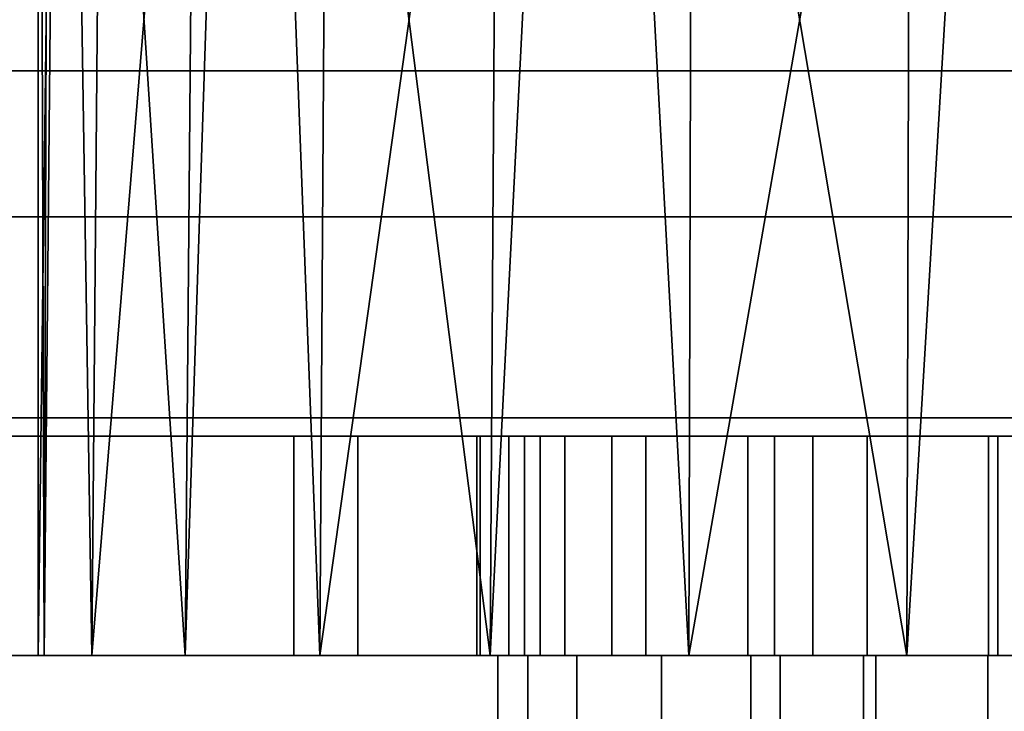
# Model space of a CAD drawing. Header units: millimetres. Extents: x -490 to 6690, y -115 to 132.
# Tile 287 of 656: x 1181 to 1194, y 12 to 22. Entities that reach past the tile are written whole.
import ezdxf

# ---------------------------------------------------------------- set-up
doc = ezdxf.new("R2010")
doc.units = ezdxf.units.MM
doc.layers.add('151', color=7, linetype='Continuous', true_color=0xffffff)

# ---------------------------------------------------------------- blocks, each defined once
blk = doc.blocks.new('UG_SURFACE_002')
at = {"layer": '151', "color": 252, "linetype": 'Continuous', "lineweight": 35}
for points in [[(2040, -6.2, 2202), (2040, 113.2, 2202), (960, 113.2, 2202), (960, -6.2, 2202)], [(1110, -6.2, 2052), (1110, 113.2, 2052), (1890, 113.2, 2052), (1890, -6.2, 2052)]]:
    blk.add_3dface(points, dxfattribs=at)
blk = doc.blocks.new('UG_SURFACE_096')
at = {"layer": '151', "color": 252, "linetype": 'Continuous', "lineweight": 35}
for points in [[(1194, 16, 1003.739), (1187.654, 16, 1010.391), (1187.654, 16, 1013.609)], [(1194, 16, 1003.739), (1191.072, 16, 1005.074), (1188.85, 16, 1007.403), (1187.654, 16, 1010.391)], [(1187.654, 16, 1013.609), (1188.85, 16, 1016.597), (1191.072, 16, 1018.926), (1194, 16, 1003.739)], [(1187.654, 13, 1010.391), (1187.654, 16, 1010.391), (1188.85, 16, 1007.403), (1188.85, 13, 1007.403)], [(1187.654, 13, 1013.609), (1187.654, 16, 1013.609), (1187.654, 16, 1010.391), (1187.654, 13, 1010.391)], [(1188.85, 13, 1016.597), (1188.85, 16, 1016.597), (1187.654, 16, 1013.609), (1187.654, 13, 1013.609)], [(1188.85, 13, 1007.403), (1188.85, 16, 1007.403), (1191.072, 16, 1005.074), (1191.072, 13, 1005.074)], [(1191.072, 13, 1018.926), (1191.072, 16, 1018.926), (1188.85, 16, 1016.597), (1188.85, 13, 1016.597)], [(1191.072, 16, 1018.926), (1194, 16, 1020.261), (1194, 16, 1003.739)], [(1191.072, 13, 1005.074), (1191.072, 16, 1005.074), (1194, 16, 1003.739), (1194, 13, 1003.739)], [(1194, 13, 1020.261), (1194, 16, 1020.261), (1191.072, 16, 1018.926), (1191.072, 13, 1018.926)], [(1194, 13, 1003.739), (1194, 16, 1003.739), (1194, 16, 1020.261), (1194, 13, 1020.261)], [(1194, 13, 1003.739), (1187.654, 13, 1013.609), (1187.654, 13, 1010.391)], [(1194, 13, 1003.739), (1191.072, 13, 1018.926), (1188.85, 13, 1016.597), (1187.654, 13, 1013.609)], [(1187.654, 13, 1010.391), (1188.85, 13, 1007.403), (1191.072, 13, 1005.074), (1194, 13, 1003.739)], [(1194, 13, 1003.739), (1194, 13, 1020.261), (1191.072, 13, 1018.926)]]:
    blk.add_3dface(points, dxfattribs=at)
blk = doc.blocks.new('UG_SURFACE_098')
at = {"layer": '151', "color": 252, "linetype": 'Continuous', "lineweight": 35}
for points in [[(1184.5, 16, 1014.5), (1187.049, 16, 1012.941), (1187, 16, 1012)], [(1184.5, 16, 1014.5), (1185.375, 16, 1018.901), (1188.206, 16, 1016.5), (1187.049, 16, 1012.941)], [(1185.375, 16, 989.099), (1184.5, 16, 993.5), (1189.312, 16, 1005.978), (1192.339, 16, 1003.778)], [(1187, 16, 1012), (1187.441, 16, 1009.219), (1184.5, 16, 993.5), (1184.5, 16, 1014.5)], [(1187.441, 16, 1009.219), (1189.312, 16, 1005.978), (1184.5, 16, 993.5)], [(1184.5, 13, 993.5), (1184.5, 16, 993.5), (1185.375, 16, 989.099), (1185.375, 13, 989.099)], [(1184.5, 13, 1014.5), (1184.5, 16, 1014.5), (1184.5, 16, 993.5), (1184.5, 13, 993.5)], [(1185.375, 13, 1018.901), (1185.375, 16, 1018.901), (1184.5, 16, 1014.5), (1184.5, 13, 1014.5)], [(1187.868, 16, 985.368), (1185.375, 16, 989.099), (1192.339, 16, 1003.778), (1196, 16, 1003)], [(1190.71, 16, 1019.281), (1188.206, 16, 1016.5), (1185.375, 16, 1018.901), (1187.868, 16, 1022.632)], [(1185.375, 13, 989.099), (1185.375, 16, 989.099), (1187.868, 16, 985.368), (1187.868, 13, 985.368)], [(1187.868, 13, 1022.632), (1187.868, 16, 1022.632), (1185.375, 16, 1018.901), (1185.375, 13, 1018.901)], [(1187, 13, 1012), (1187.441, 13, 1009.219), (1187.441, 16, 1009.219), (1187, 16, 1012)], [(1187, 16, 1012), (1187.049, 16, 1012.941), (1187.049, 13, 1012.941), (1187, 13, 1012)], [(1187.049, 13, 1012.941), (1187.049, 16, 1012.941), (1188.206, 16, 1016.5), (1188.206, 13, 1016.5)], [(1189.312, 13, 1005.978), (1189.312, 16, 1005.978), (1187.441, 16, 1009.219), (1187.441, 13, 1009.219)], [(1196, 16, 1003), (1191.599, 16, 982.875), (1187.868, 16, 985.368)], [(1194.129, 16, 1020.803), (1190.71, 16, 1019.281), (1187.868, 16, 1022.632), (1191.599, 16, 1025.125)], [(1187.868, 13, 985.368), (1187.868, 16, 985.368), (1191.599, 16, 982.875), (1191.599, 13, 982.875)], [(1191.599, 13, 1025.125), (1191.599, 16, 1025.125), (1187.868, 16, 1022.632), (1187.868, 13, 1022.632)], [(1188.206, 13, 1016.5), (1188.206, 16, 1016.5), (1190.71, 16, 1019.281), (1190.71, 13, 1019.281)], [(1192.339, 13, 1003.778), (1192.339, 16, 1003.778), (1189.312, 16, 1005.978), (1189.312, 13, 1005.978)], [(1190.71, 13, 1019.281), (1190.71, 16, 1019.281), (1194.129, 16, 1020.803), (1194.129, 13, 1020.803)], [(1196, 16, 1003), (1196, 16, 982), (1191.599, 16, 982.875)], [(1197.871, 16, 1020.803), (1194.129, 16, 1020.803), (1191.599, 16, 1025.125), (1196, 16, 1026)], [(1191.599, 13, 982.875), (1191.599, 16, 982.875), (1196, 16, 982), (1196, 13, 982)], [(1196, 13, 1026), (1196, 16, 1026), (1191.599, 16, 1025.125), (1191.599, 13, 1025.125)], [(1196, 13, 1003), (1196, 16, 1003), (1192.339, 16, 1003.778), (1192.339, 13, 1003.778)], [(1194.129, 13, 1020.803), (1194.129, 16, 1020.803), (1197.871, 16, 1020.803), (1197.871, 13, 1020.803)], [(1184.5, 13, 1014.5), (1184.5, 13, 993.5), (1187.441, 13, 1009.219), (1187, 13, 1012)], [(1187, 13, 1012), (1187.049, 13, 1012.941), (1184.5, 13, 1014.5)], [(1184.5, 13, 993.5), (1189.312, 13, 1005.978), (1187.441, 13, 1009.219)], [(1187.049, 13, 1012.941), (1188.206, 13, 1016.5), (1185.375, 13, 1018.901), (1184.5, 13, 1014.5)], [(1192.339, 13, 1003.778), (1189.312, 13, 1005.978), (1184.5, 13, 993.5), (1185.375, 13, 989.099)], [(1187.868, 13, 1022.632), (1185.375, 13, 1018.901), (1188.206, 13, 1016.5), (1190.71, 13, 1019.281)], [(1196, 13, 1003), (1192.339, 13, 1003.778), (1185.375, 13, 989.099), (1187.868, 13, 985.368)], [(1191.599, 13, 1025.125), (1187.868, 13, 1022.632), (1190.71, 13, 1019.281), (1194.129, 13, 1020.803)], [(1187.868, 13, 985.368), (1191.599, 13, 982.875), (1196, 13, 1003)], [(1196, 13, 1026), (1191.599, 13, 1025.125), (1194.129, 13, 1020.803)], [(1191.599, 13, 982.875), (1196, 13, 982), (1196, 13, 1003)], [(1194.129, 13, 1020.803), (1197.871, 13, 1020.803), (1200.401, 13, 1025.125), (1196, 13, 1026)]]:
    blk.add_3dface(points, dxfattribs=at)
blk = doc.blocks.new('UG_SURFACE_102')
at = {"layer": '151', "color": 254, "linetype": 'Continuous', "lineweight": 35}
for points in [[(1181.082, 13, 1105.568), (1181.164, 39, 1105.559), (1181, 39, 1104)], [(1181, 13, 1104), (1181, 39, 1104), (1181.328, 39, 1100.881)], [(1181.328, 39, 1100.881), (1181.734, 13, 1099.365), (1181, 13, 1104)], [(1181, 39, 1104), (1181, 13, 1104), (1181.082, 13, 1105.568)], [(1181.328, 39, 1107.119), (1181.082, 13, 1105.568), (1183.01, 13, 1111.5)], [(1181.328, 39, 1107.119), (1181.164, 39, 1105.559), (1181.082, 13, 1105.568)], [(1183.01, 13, 1111.5), (1183.234, 39, 1111.4), (1181.328, 39, 1107.119)], [(1181.328, 39, 1100.881), (1181.959, 39, 1099.465), (1181.734, 13, 1099.365)], [(1181.734, 13, 1099.365), (1181.959, 39, 1099.465), (1183.865, 39, 1095.183)], [(1183.865, 39, 1095.183), (1184.853, 13, 1093.963), (1181.734, 13, 1099.365)], [(1183.865, 39, 1112.817), (1183.01, 13, 1111.5), (1187.183, 13, 1116.135)], [(1183.865, 39, 1112.817), (1183.234, 39, 1111.4), (1183.01, 13, 1111.5)], [(1187.183, 13, 1116.135), (1187.348, 39, 1115.953), (1183.865, 39, 1112.817)], [(1183.865, 39, 1095.183), (1185.017, 39, 1094.146), (1184.853, 13, 1093.963)], [(1184.853, 13, 1093.963), (1185.017, 39, 1094.146), (1188.5, 39, 1091.01)], [(1188.5, 39, 1091.01), (1189.899, 13, 1090.297), (1184.853, 13, 1093.963)], [(1188.5, 39, 1116.99), (1187.183, 13, 1116.135), (1192.881, 13, 1118.672)], [(1188.5, 39, 1116.99), (1187.348, 39, 1115.953), (1187.183, 13, 1116.135)], [(1192.881, 13, 1118.672), (1192.957, 39, 1118.439), (1188.5, 39, 1116.99)], [(1188.5, 39, 1091.01), (1189.975, 39, 1090.53), (1189.899, 13, 1090.297)], [(1189.899, 13, 1090.297), (1189.975, 39, 1090.53), (1194.432, 39, 1089.082)], [(1194.432, 39, 1089.082), (1196, 13, 1089), (1189.899, 13, 1090.297)], [(1194.432, 39, 1118.918), (1192.881, 13, 1118.672), (1199.119, 13, 1118.672)], [(1194.432, 39, 1118.918), (1192.957, 39, 1118.439), (1192.881, 13, 1118.672)], [(1170, 13, 951.5), (1191.15, 13, 990.491), (1192.288, 13, 988.788)], [(1192.288, 13, 988.788), (1193.991, 13, 987.65), (1170, 13, 951.5)], [(1193.991, 13, 987.65), (1196, 13, 987.25), (1196, 13, 948), (1170, 13, 951.5)], [(1170, 13, 951.5), (1188.367, 13, 1007.721), (1190.75, 13, 1005), (1190.75, 13, 992.5)], [(1170, 13, 1186.5), (1181.082, 13, 1105.568), (1181, 13, 1104)], [(1190.75, 13, 992.5), (1191.15, 13, 990.491), (1170, 13, 951.5)], [(1181, 13, 1104), (1189.527, 13, 1017.888), (1170, 13, 1186.5)], [(1170, 13, 1186.5), (1183.01, 13, 1111.5), (1181.082, 13, 1105.568)], [(1170, 13, 951.5), (1187.289, 13, 1011.173), (1188.367, 13, 1007.721)], [(1170, 13, 1186.5), (1189.527, 13, 1017.888), (1187.699, 13, 1014.767)], [(1187.699, 13, 1014.767), (1187.289, 13, 1011.173), (1170, 13, 951.5), (1170, 13, 1186.5)], [(1170, 13, 1186.5), (1192.881, 13, 1118.672), (1187.183, 13, 1116.135)], [(1199.119, 13, 1118.672), (1192.881, 13, 1118.672), (1170, 13, 1186.5), (1196, 13, 1190)], [(1187.183, 13, 1116.135), (1183.01, 13, 1111.5), (1170, 13, 1186.5)], [(1170, 0, 951.5), (1170, 13, 951.5), (1196, 13, 948), (1196, 0, 948)], [(1196, 0, 1190), (1196, 13, 1190), (1170, 13, 1186.5), (1170, 0, 1186.5)], [(1181, 13, 1104), (1192.461, 13, 1020.002), (1189.527, 13, 1017.888)], [(1192.461, 13, 1020.002), (1181, 13, 1104), (1181.734, 13, 1099.365)], [(1181.734, 13, 1099.365), (1196, 13, 1020.75), (1192.461, 13, 1020.002)], [(1199.539, 13, 1020.002), (1196, 13, 1020.75), (1181.734, 13, 1099.365), (1184.853, 13, 1093.963)], [(1184.853, 13, 1093.963), (1202.473, 13, 1017.888), (1199.539, 13, 1020.002)], [(1204.301, 13, 1014.767), (1184.853, 13, 1093.963), (1189.899, 13, 1090.297), (1222, 13, 951.5)], [(1184.853, 13, 1093.963), (1204.301, 13, 1014.767), (1202.473, 13, 1017.888)], [(1187.289, 0, 1011.173), (1187.289, 13, 1011.173), (1187.699, 13, 1014.767), (1187.699, 0, 1014.767)], [(1188.367, 0, 1007.721), (1188.367, 13, 1007.721), (1187.289, 13, 1011.173), (1187.289, 0, 1011.173)], [(1187.699, 0, 1014.767), (1187.699, 13, 1014.767), (1189.527, 13, 1017.888), (1189.527, 0, 1017.888)], [(1190.75, 0, 1005), (1190.75, 13, 1005), (1188.367, 13, 1007.721), (1188.367, 0, 1007.721)], [(1189.527, 0, 1017.888), (1189.527, 13, 1017.888), (1192.461, 13, 1020.002), (1192.461, 0, 1020.002)], [(1222, 13, 951.5), (1189.899, 13, 1090.297), (1196, 13, 1089)], [(1190.75, 0, 992.5), (1190.75, 13, 992.5), (1190.75, 13, 1005), (1190.75, 0, 1005)], [(1191.15, 0, 990.491), (1191.15, 13, 990.491), (1190.75, 13, 992.5), (1190.75, 0, 992.5)], [(1192.288, 0, 988.788), (1192.288, 13, 988.788), (1191.15, 13, 990.491), (1191.15, 0, 990.491)], [(1193.991, 0, 987.65), (1193.991, 13, 987.65), (1192.288, 13, 988.788), (1192.288, 0, 988.788)], [(1192.461, 0, 1020.002), (1192.461, 13, 1020.002), (1196, 13, 1020.75), (1196, 0, 1020.75)], [(1196, 0, 987.25), (1196, 13, 987.25), (1193.991, 13, 987.65), (1193.991, 0, 987.65)]]:
    blk.add_3dface(points, dxfattribs=at)
blk = doc.blocks.new('UG_SURFACE_116')
at = {"layer": '151', "color": 14, "linetype": 'Continuous', "lineweight": 35}
for points in [[(1867.3, 19, 2024.3), (1866, 19, 2023), (1134, 19, 2023), (1132.7, 19, 2024.3)], [(1867.3, -10, 2024.3), (1867.3, 19, 2024.3), (1132.7, 19, 2024.3), (1132.7, -10, 2024.3)], [(1866, 19, 2023), (1863.25, 16.25, 2020.25), (1136.75, 16.25, 2020.25), (1134, 19, 2023)], [(1863.25, 16.25, 2020.25), (1863.25, -22, 2020.25), (1136.75, -22, 2020.25), (1136.75, 16.25, 2020.25)]]:
    blk.add_3dface(points, dxfattribs=at)
blk = doc.blocks.new('UG_SURFACE_117')
at = {"layer": '151', "color": 7, "linetype": 'Continuous', "lineweight": 35}
for points in [[(1136.75, 16, 2020.25), (1136.75, -22, 2020.25), (1863.25, -22, 2020.25), (1863.25, 16, 2020.25)], [(1863, 16, 2020), (1137, 16, 2020), (1136.75, 16, 2020.25), (1863.25, 16, 2020.25)], [(1863, 16, 2020), (1863, -22, 2020), (1137, -22, 2020), (1137, 16, 2020)]]:
    blk.add_3dface(points, dxfattribs=at)
blk = doc.blocks.new('UG_SURFACE_143')
at = {"layer": '151', "color": 254, "linetype": 'Continuous', "lineweight": 35}
for points in [[(1873.25, 111.75, 2030.25), (1126.75, 111.75, 2030.25), (1126.75, -10, 2030.25), (1873.25, -10, 2030.25)], [(1851.25, 111.75, 2008.25), (1851.25, 4, 2008.25), (1148.75, 4, 2008.25), (1148.75, 111.75, 2008.25)], [(1867.5, 21, 2024.5), (1867.5, -8, 2024.5), (1132.5, -8, 2024.5), (1132.5, 21, 2024.5)], [(1867.5, 21, 2024.5), (1132.5, 21, 2024.5), (1137, 21, 2020), (1863, 21, 2020)], [(1863, 4, 2020), (1863, 21, 2020), (1137, 21, 2020), (1137, 4, 2020)]]:
    blk.add_3dface(points, dxfattribs=at)
blk = doc.blocks.new('UG_SURFACE_144')
at = {"layer": '151', "color": 7, "linetype": 'Continuous', "lineweight": 35}
for points in [[(1851.25, 4, 2008.25), (1851.25, 111.75, 2008.25), (1148.75, 111.75, 2008.25), (1148.75, 4, 2008.25)], [(1149, 4, 2008), (1149, 111.75, 2008), (1851, 111.75, 2008), (1851, 4, 2008)]]:
    blk.add_3dface(points, dxfattribs=at)

msp = doc.modelspace()

# ---------------------------------------------------------------- linework, layer by layer
at = {"layer": '151', "color": 253, "linetype": 'Continuous', "lineweight": -3}
for p, q in [((1867.5, 21, 2024.5), (1132.5, 21, 2024.5)), ((1863, 21, 2020), (1137, 21, 2020)), ((1867.3, 19, 2024.3), (1132.7, 19, 2024.3)), ((1866, 19, 2023), (1134, 19, 2023)), ((1863.25, 16.25, 2020.25), (1136.75, 16.25, 2020.25)), ((1863.25, 16, 2020.25), (1136.75, 16, 2020.25)), ((1863, 16, 2020), (1137, 16, 2020)), ((1184.5, 13, 993.5), (1184.5, 16, 993.5)), ((1184.5, 16, 1014.5), (1184.5, 16, 993.5)), ((1184.5, 13, 1014.5), (1184.5, 16, 1014.5)), ((1194, 16, 1020.261), (1194, 13, 1020.261)), ((1194, 13, 1003.739), (1194, 16, 1003.739)), ((1194, 16, 1003.739), (1194, 16, 1020.261)), ((1184.5, 13, 1014.5), (1184.5, 13, 993.5)), ((1190.75, 13, 992.5), (1190.75, 13, 1005)), ((1190.75, 0, 992.5), (1190.75, 13, 992.5)), ((1190.75, 0, 1005), (1190.75, 13, 1005)), ((1194, 13, 1003.739), (1194, 13, 1020.261))]:
    msp.add_line(p, q, dxfattribs=at)
at = {"layer": '151', "color": 253, "linetype": 'Continuous', "lineweight": -3, "extrusion": (0, 1, 0)}
for centre in [(-1196, 1012, 16), (-1196, 1012, 13)]:
    msp.add_circle(centre, 9, dxfattribs=at)
at = {"layer": '151', "color": 253, "linetype": 'Continuous', "lineweight": -3, "extrusion": (0, -1, 0)}
msp.add_circle((1196, 1104, -13), 15, dxfattribs=at)
for centre, radius, start, end in [((1196, 1014.5, -16), 11.5, 360, 180), ((1196, 993.5, -16), 11.5, 180, 0), ((1196, 1012, -16), 8.5, 103.609, 256.391), ((1196, 1014.5, -13), 11.5, 360, 180), ((1196, 993.5, -13), 11.5, 180, 0), ((1196, 1012, -13), 8.5, 103.609, 256.391)]:
    msp.add_arc(centre, radius, start, end, dxfattribs=at)
at = {"layer": '151', "color": 253, "linetype": 'Continuous', "lineweight": -3, "extrusion": (0, 1, 0)}
for centre, radius, start, end in [((-1196, 1091.679, 13), 98.321, 74.66639, 105.33361), ((-1196, 1046.321, 13), 98.321, 254.66639, 285.33361), ((-1196, 1012, 13), 8.75, 306.8699, 233.1301), ((-1196, 992.5, 13), 5.25, 180, 0)]:
    msp.add_arc(centre, radius, start, end, dxfattribs=at)

# ---------------------------------------------------------------- block references
at = {"layer": '151', "color": 253, "linetype": 'Continuous', "lineweight": -3}
for name in ['UG_SURFACE_144', 'UG_SURFACE_002', 'UG_SURFACE_143', 'UG_SURFACE_102', 'UG_SURFACE_116', 'UG_SURFACE_117', 'UG_SURFACE_098', 'UG_SURFACE_096']:
    msp.add_blockref(name, (0, 0), dxfattribs=at)

doc.saveas('drawing.dxf')
